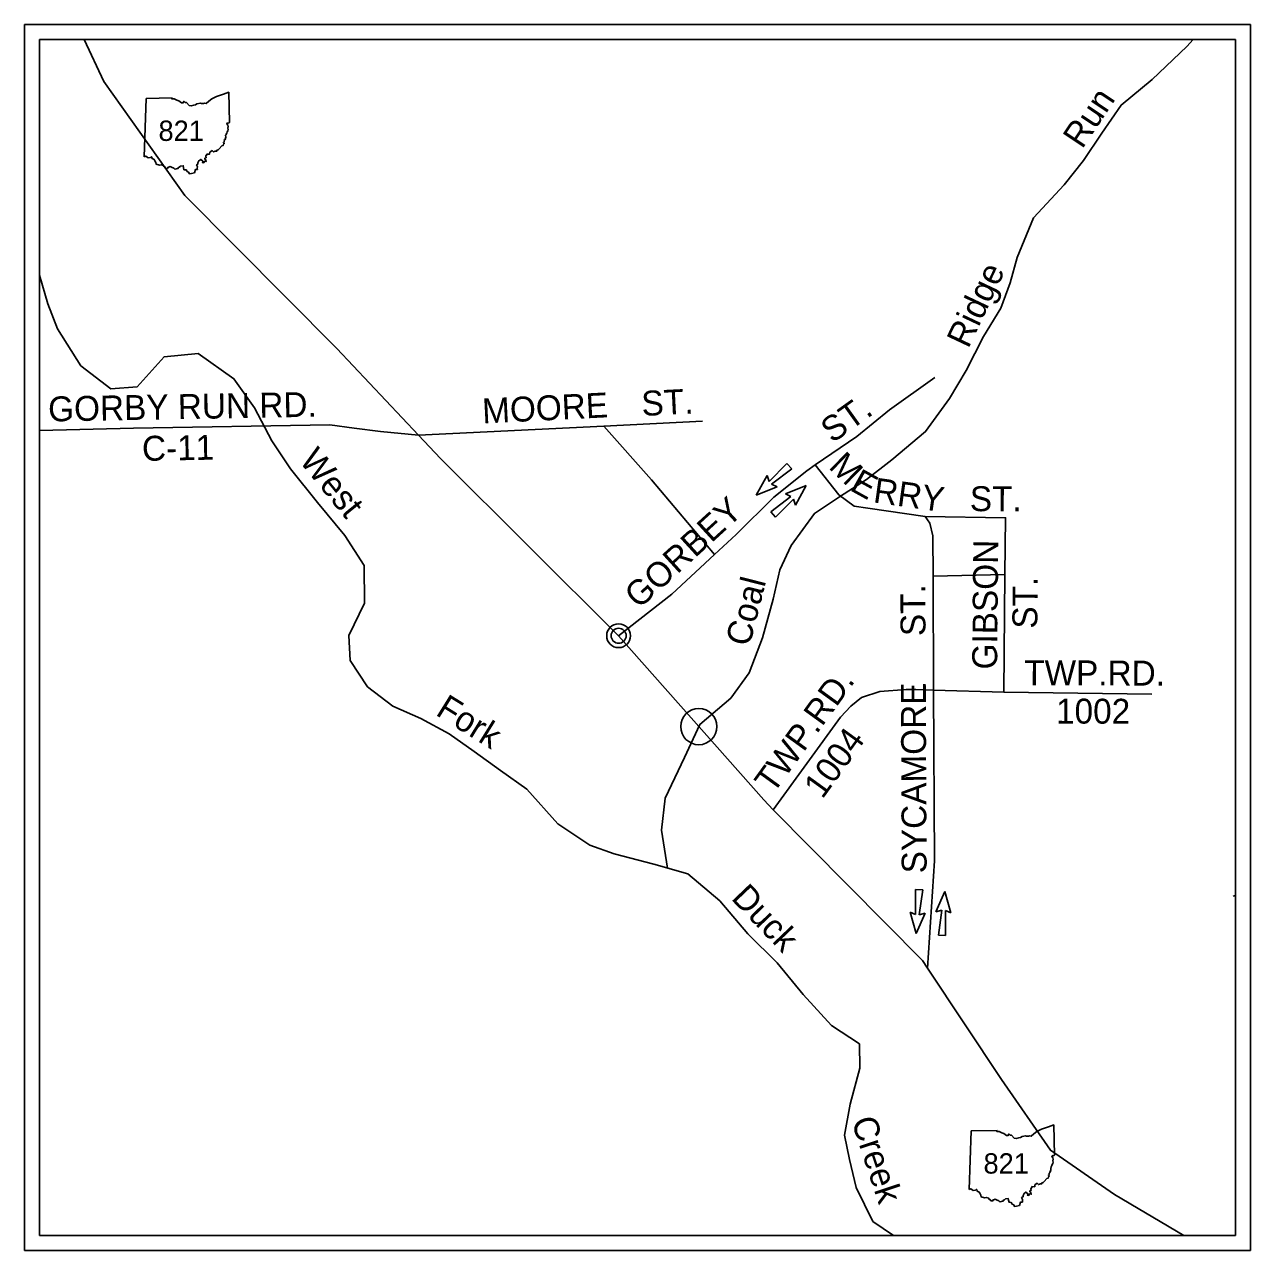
# Model space of a CAD drawing. Extents: x -452339 to 6403467, y -1 to 1814750.
# Drawn here: x 112212 to 152707, y 1595526 to 1636021 of the extents above; entities that cross this region are included whole.
import ezdxf

# ---------------------------------------------------------------- set-up
doc = ezdxf.new("R2010")
doc.units = 0
for name, color, linetype in [('Default', 7, 'Continuous'), ('GM_X_Adjacent_County', 7, 'Continuous'), ('GM_X_County', 7, 'Continuous'), ('GM_X_County_Road', 7, 'Continuous'), ('GM_X_County_Road_Text', 7, 'Continuous'), ('GM_X_Section', 7, 'Continuous'), ('GM_X_Township', 7, 'Continuous'), ('GM_X_Township_Road_Text', 7, 'Continuous')]:
    doc.layers.add(name, color=color, linetype=linetype)

msp = doc.modelspace()

# ---------------------------------------------------------------- linework, layer by layer
at = {"layer": 'Default'}
for p, q in [((112712, 1596026), (112712, 1635521)), ((112712, 1635521), (152207, 1635521)), ((152207, 1635521), (152207, 1596026)), ((116165, 1631645), (116227, 1633582)), ((136810, 1620931), (137396, 1621524)), ((137396, 1621524), (137552, 1621346)), ((136384, 1620476), (136740, 1621120)), ((136740, 1621120), (136810, 1620931)), ((137552, 1621346), (136888, 1620841)), ((137068, 1620747), (136384, 1620476)), ((136888, 1620841), (137068, 1620747)), ((137350, 1620522), (138033, 1620792)), ((138033, 1620792), (137677, 1620149)), ((136865, 1619923), (137528, 1620428)), ((137607, 1620338), (137022, 1619745)), ((137528, 1620428), (137350, 1620522)), ((137677, 1620149), (137607, 1620338)), ((137022, 1619745), (136865, 1619923)), ((141647, 1606619), (141644, 1607453)), ((141644, 1607453), (141880, 1607437)), ((141880, 1607437), (141766, 1606611)), ((142319, 1606710), (142612, 1607384)), ((142612, 1607384), (142814, 1606676)), ((141666, 1605996), (141464, 1606703)), ((141464, 1606703), (141647, 1606619)), ((141960, 1606671), (141666, 1605996)), ((141766, 1606611), (141960, 1606671)), ((142511, 1606770), (142319, 1606710)), ((142397, 1605943), (142511, 1606770)), ((142814, 1606676), (142631, 1606761)), ((142631, 1606761), (142634, 1605928)), ((142634, 1605928), (142397, 1605943)), ((143416, 1597536), (143479, 1599473)), ((152207, 1596026), (112712, 1596026))]:
    msp.add_line(p, q, dxfattribs=at)
msp.add_lwpolyline([(152707, 1595526), (112212, 1595526), (112212, 1636021), (152707, 1636021)], close=True, dxfattribs=at)
for points in [[(116227, 1633582), (117085, 1633594), (117072, 1633571), (117153, 1633566), (117239, 1633525), (117312, 1633499), (117401, 1633437), (117454, 1633438), (117477, 1633488), (117517, 1633449), (117566, 1633442), (117650, 1633349), (117719, 1633330), (117802, 1633361), (117863, 1633367), (117909, 1633398), (118026, 1633425), (118060, 1633409), (118122, 1633412), (118154, 1633424), (118208, 1633413), (118303, 1633484), (118402, 1633567), (118554, 1633645), (118780, 1633719), (118959, 1633786), (118985, 1632780)], [(118985, 1632780), (118959, 1632766), (118918, 1632773), (118890, 1632745), (118924, 1632698), (118940, 1632648), (118926, 1632594), (118940, 1632548), (118931, 1632510), (118905, 1632473), (118896, 1632437), (118874, 1632399), (118875, 1632378), (118855, 1632362), (118858, 1632298), (118848, 1632264), (118852, 1632234), (118817, 1632226), (118825, 1632201), (118804, 1632181), (118808, 1632149), (118783, 1632127), (118807, 1632085), (118788, 1632072), (118772, 1632021), (118729, 1632010), (118642, 1631917), (118611, 1631881), (118577, 1631872), (118557, 1631836), (118515, 1631836), (118450, 1631810), (118408, 1631854), (118335, 1631802), (118327, 1631741), (118235, 1631743), (118238, 1631713), (118217, 1631704), (118199, 1631673), (118210, 1631619), (118166, 1631605), (118172, 1631573), (118200, 1631555), (118212, 1631494), (118166, 1631506), (118128, 1631455), (118089, 1631467), (118102, 1631510), (118036, 1631562), (117975, 1631521), (117942, 1631454), (117942, 1631409), (117895, 1631383), (117925, 1631320), (117920, 1631276), (117921, 1631235), (117863, 1631237), (117828, 1631125)], [(117828, 1631125), (117728, 1631104), (117659, 1631092), (117634, 1631142), (117584, 1631169), (117552, 1631219), (117480, 1631226), (117463, 1631296), (117456, 1631353), (117358, 1631339), (117331, 1631304), (117297, 1631295), (117277, 1631260), (117229, 1631257), (117178, 1631240), (117145, 1631275), (117062, 1631309), (117025, 1631327), (116947, 1631300), (116930, 1631267), (116868, 1631281), (116854, 1631318), (116816, 1631329), (116808, 1631367), (116727, 1631388), (116666, 1631379), (116557, 1631410), (116551, 1631461), (116514, 1631523), (116495, 1631566), (116427, 1631598), (116412, 1631650), (116391, 1631648), (116371, 1631628), (116294, 1631618), (116264, 1631639), (116221, 1631675), (116165, 1631645)], [(138329, 1621475), (138055, 1621277), (136961, 1620405), (135722, 1619177), (135006, 1618514), (133592, 1617205), (131836, 1615832)], [(142043, 1604847), (142267, 1608393), (142242, 1614035), (142225, 1617798), (142220, 1619132), (142120, 1619548), (141959, 1619771), (140068, 1620045), (139620, 1620106), (139105, 1620486), (138329, 1621475)], [(152207, 1607251), (152130, 1607230)], [(143479, 1599473), (144337, 1599485), (144324, 1599461), (144405, 1599457), (144491, 1599415), (144564, 1599389), (144653, 1599328), (144706, 1599328), (144729, 1599379), (144769, 1599340), (144818, 1599333), (144902, 1599240), (144971, 1599220), (145054, 1599252), (145115, 1599257), (145160, 1599289), (145278, 1599315), (145311, 1599299), (145374, 1599303), (145405, 1599315), (145460, 1599304), (145555, 1599375), (145654, 1599457), (145806, 1599536), (146032, 1599610), (146211, 1599676), (146237, 1598671)], [(146237, 1598671), (146211, 1598657), (146169, 1598664), (146142, 1598636), (146176, 1598589), (146192, 1598539), (146178, 1598484), (146192, 1598439), (146183, 1598401), (146157, 1598363), (146148, 1598328), (146126, 1598290), (146127, 1598269), (146107, 1598252), (146110, 1598189), (146100, 1598154), (146103, 1598124), (146069, 1598117), (146077, 1598092), (146055, 1598072), (146060, 1598039), (146035, 1598018), (146059, 1597976), (146040, 1597963), (146024, 1597911), (145980, 1597901), (145894, 1597807), (145863, 1597772), (145828, 1597763), (145809, 1597727), (145767, 1597727), (145702, 1597701), (145660, 1597745), (145587, 1597692), (145579, 1597632), (145487, 1597634), (145490, 1597603), (145469, 1597594), (145451, 1597564), (145461, 1597509), (145418, 1597496), (145423, 1597464), (145451, 1597445), (145464, 1597385), (145418, 1597397), (145380, 1597346), (145341, 1597358), (145354, 1597401), (145288, 1597453), (145226, 1597412), (145194, 1597345), (145194, 1597300), (145147, 1597273), (145177, 1597211), (145172, 1597167), (145173, 1597126), (145115, 1597127), (145080, 1597016)], [(145080, 1597016), (144980, 1596995), (144911, 1596982), (144886, 1597033), (144836, 1597059), (144804, 1597110), (144732, 1597117), (144715, 1597187), (144707, 1597243), (144610, 1597230), (144583, 1597195), (144548, 1597186), (144528, 1597151), (144481, 1597148), (144430, 1597131), (144397, 1597165), (144314, 1597200), (144277, 1597217), (144198, 1597190), (144182, 1597157), (144120, 1597172), (144106, 1597208), (144068, 1597219), (144060, 1597258), (143979, 1597278), (143918, 1597270), (143809, 1597301), (143802, 1597352), (143765, 1597414), (143747, 1597457), (143678, 1597489), (143664, 1597540), (143642, 1597539), (143622, 1597518), (143546, 1597509), (143516, 1597529), (143473, 1597565), (143416, 1597536)]]:
    msp.add_lwpolyline(points, dxfattribs=at)
msp.add_circle((134485, 1612831), 599, dxfattribs=at)
at = {"layer": 'GM_X_County_Road'}
msp.add_lwpolyline([(150507, 1596026), (148217, 1597370), (146096, 1598836), (144484, 1601171), (142043, 1604847), (141872, 1605105), (136943, 1610086), (136627, 1610406), (131836, 1615832), (125957, 1621682), (125231, 1622452), (122529, 1625323), (117508, 1630369), (114833, 1634143), (114182, 1635521)], dxfattribs=at)
at = {"layer": 'GM_X_County_Road_Text'}
for radius in [393, 249]:
    msp.add_circle((131836, 1615832), radius, dxfattribs=at)
at = {"layer": 'GM_X_Section'}
msp.add_lwpolyline([(125231, 1622452), (123969, 1622577), (123103, 1622689), (122301, 1622803), (115807, 1622687), (112712, 1622613)], dxfattribs=at)
at = {"layer": 'GM_X_Township'}
for points in [[(138329, 1621475), (139699, 1622414), (140780, 1623289), (142277, 1624358)], [(125231, 1622452), (131346, 1622757), (134606, 1622919)], [(131346, 1622757), (132924, 1620982), (135006, 1618514)], [(144563, 1613971), (144598, 1617855), (144616, 1619728), (141959, 1619771)], [(144598, 1617855), (142225, 1617798)], [(136943, 1610086), (139160, 1613145), (139509, 1613500), (139859, 1613792), (140465, 1613989), (141329, 1614060), (141637, 1614051)], [(141637, 1614051), (141654, 1614051), (142242, 1614035), (144563, 1613971), (149452, 1613897)]]:
    msp.add_lwpolyline(points, dxfattribs=at)
at = {"layer": 'GM_X_Township_Road_Text'}
for points in [[(133454, 1608156), (133250, 1609407), (133375, 1610465), (134010, 1611813), (134519, 1612904), (135540, 1613772), (136145, 1614607), (136589, 1615762), (136937, 1617045), (137158, 1618007), (137539, 1618810), (138304, 1619870), (139134, 1620417), (140028, 1620997), (140857, 1621641), (141974, 1622574), (142770, 1623666), (143311, 1624597), (143884, 1625720), (144457, 1626652), (144774, 1627486), (144995, 1628320), (145535, 1629635), (146555, 1630728), (147192, 1631531), (147797, 1632430), (148434, 1633362), (149455, 1634199), (150603, 1635292), (150816, 1635521)], [(127934, 1611375), (127068, 1612012), (126235, 1612586), (125306, 1613096), (124377, 1613509), (123543, 1614147), (122965, 1615010), (122930, 1615843), (123439, 1616902), (123435, 1618151), (122792, 1619143), (121893, 1620229), (120994, 1621347), (120383, 1622274), (119804, 1623362), (119130, 1624320), (117944, 1625149), (116824, 1625049), (115932, 1624053), (115068, 1623986), (114074, 1624751), (113303, 1625966), (112980, 1626798), (112712, 1627742)], [(140916, 1596026), (140231, 1596488), (139684, 1597607), (139457, 1598535), (139294, 1599336), (139483, 1600362), (139799, 1601548), (139797, 1602349), (138867, 1602955), (137937, 1603977), (137070, 1605031), (136107, 1605989), (135176, 1607075), (134118, 1607968), (132997, 1608285), (131685, 1608632), (130884, 1608918), (129827, 1609619), (128799, 1610769), (127934, 1611375)]]:
    msp.add_lwpolyline(points, dxfattribs=at)

# ---------------------------------------------------------------- texts
at = {"layer": 'Default'}
for p in [(116638, 1632176), (143889, 1598066)]:
    msp.add_text('821', height=671.6, dxfattribs=at).set_placement(p)
at = {"layer": 'GM_X_Adjacent_County'}
for s, height, rotation, p in [('MOORE', 823.7, 2.851, (127349, 1622841)), ('ST.', 823.7, 2.851, (132611, 1623089)), ('ST.', 823.7, 35.569, (138896, 1622173)), ('M', 824, 315.7646, (138742, 1621383)), ('E', 824, 331.1434, (139439, 1620655)), ('RRY', 823.7, 351.9497, (140220, 1620239)), ('ST.', 823.7, 359.7998, (143436, 1619947)), ('GORBEY', 823.7, 42.3998, (132503, 1616693)), ('GIBSON', 823.7, 89.4761, (144337, 1614714)), ('ST.', 823.7, 90.2552, (141974, 1615821)), ('ST.', 823.7, 89.4761, (145664, 1616063)), ('TWP.RD.', 823.7, 359.7998, (145231, 1614199)), ('TWP.RD.', 823.7, 54.0679, (136940, 1610579)), ('SYCAMORE', 823.7, 90.2552, (142011, 1607984)), ('1002', 823.7, 359.7998, (146282, 1612932)), ('1004', 823.7, 54.0679, (138565, 1610413))]:
    msp.add_text(s, height=height, rotation=rotation, dxfattribs=at).set_placement(p)
at = {"layer": 'GM_X_County'}
for s, height, p in [('GORBY RUN RD.', 823.68, (112999, 1622907)), ('C-11', 823.7, (116099, 1621605))]:
    msp.add_text(s, height=height, rotation=1.029, dxfattribs=at).set_placement(p)
at = {"layer": 'GM_X_Township_Road_Text'}
for s, rotation, p in [('Run', 56.2782, (147146, 1631884)), ('Ridge', 64.7386, (143386, 1625292)), ('West', 309.0639, (121260, 1621605)), ('Coal', 75.7813, (136157, 1615446)), ('Fork', 328.0674, (125758, 1613233)), ('Duck', 313.6113, (135525, 1607143)), ('Creek', 288.199, (139518, 1599805))]:
    msp.add_text(s, height=823.7, rotation=rotation, dxfattribs=at).set_placement(p)

doc.saveas('drawing.dxf')
